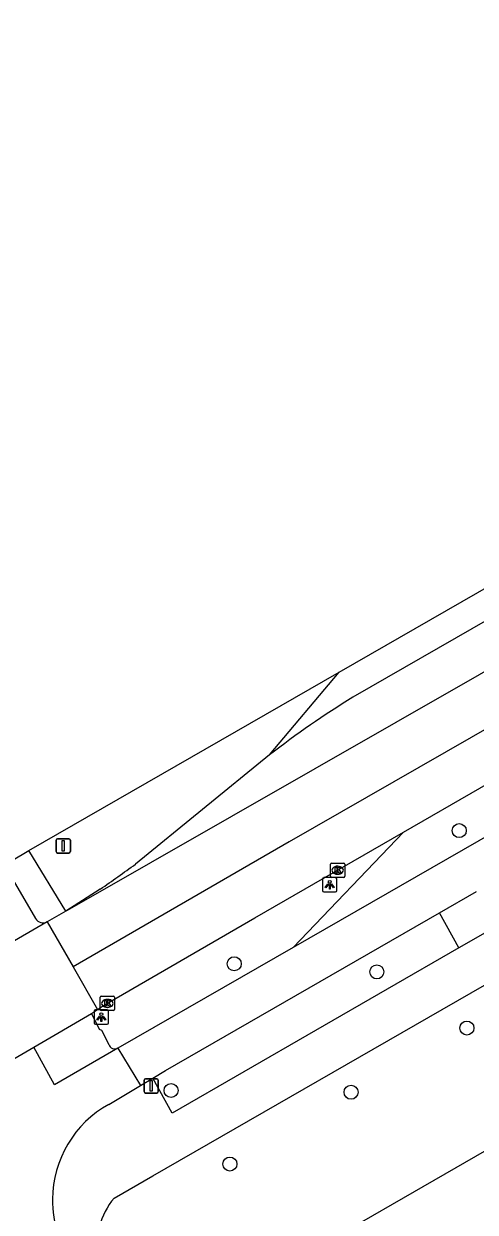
# Model space of a CAD drawing. Extents: x 158838 to 160074, y 386376 to 387776.
# Drawn here: x 159662.9 to 159694.4, y 387673.5 to 387756.5 of the extents above; entities that cross this region are included whole.
import ezdxf

# ---------------------------------------------------------------- set-up
doc = ezdxf.new("R2010")
doc.units = 0
for name, color, linetype in [('IMGEO_Berm_groen', 7, 'Continuous'), ('IMGEO_Boom', 7, 'Continuous'), ('IMGEO_Fietspad_gesloten', 7, 'Continuous'), ('IMGEO_Kolk', 7, 'Continuous'), ('IMGEO_Lichtpunt', 7, 'Continuous'), ('IMGEO_Pand', 7, 'Continuous'), ('IMGEO_Rijbaan_lokaal_gesloten', 7, 'Continuous'), ('IMGEO_Verkeersbordpaal', 7, 'Continuous'), ('IMGEO_Verkeerseiland_open', 7, 'Continuous'), ('IMGEO_Voetpad_open', 7, 'Continuous')]:
    doc.layers.add(name, color=color, linetype=linetype)

msp = doc.modelspace()

# ---------------------------------------------------------------- linework, layer by layer
at = {"layer": 'IMGEO_Berm_groen'}
for points in [[(159680.072, 387705.45), (159684.939, 387711.229)], [(159681.714, 387691.999), (159689.415, 387700.045)]]:
    msp.add_lwpolyline(points, dxfattribs=at)
at = {"layer": 'IMGEO_Boom'}
for centre in [(159693.321, 387700.158), (159677.598, 387690.859), (159687.562, 387690.288), (159693.856, 387686.369), (159673.18, 387682.005), (159685.758, 387681.882), (159677.294, 387676.866)]:
    msp.add_circle(centre, 0.489, dxfattribs=at)
at = {"layer": 'IMGEO_Fietspad_gesloten'}
for points in [[(159771.343, 387743.413), (159769.423, 387742.381), (159681.714, 387691.999)], [(159691.936, 387694.416), (159694.532, 387695.91)], [(159671.915, 387682.872), (159672.791, 387683.399), (159691.936, 387694.416)], [(159681.714, 387691.999), (159669.473, 387684.956)], [(159669.473, 387684.956), (159665.025, 387682.406), (159663.59, 387685.021)], [(159669.473, 387684.956), (159671.04, 387682.347)], [(159668.844, 387681.028), (159671.04, 387682.347)], [(159671.04, 387682.347), (159671.915, 387682.872)]]:
    msp.add_lwpolyline(points, dxfattribs=at)
for centre, radius, start, end in [((159672.456, 387674.397), 7.551, 118.57794, 179.87743), ((159672.754, 387674.25), 7.851, 178.81384, 197.11538)]:
    msp.add_arc(centre, radius, start, end, dxfattribs=at)
at = {"layer": 'IMGEO_Kolk'}
for p, q in [((159684.323, 387696.97), (159684.323, 387697.822)), ((159684.398, 387697.896), (159685.25, 387697.896)), ((159684.811, 387697.676), (159684.836, 387697.676)), ((159685.324, 387697.822), (159685.324, 387696.97)), ((159685.25, 387696.896), (159684.398, 387696.896)), ((159684.834, 387697.116), (159684.809, 387697.116)), ((159668.231, 387687.661), (159668.231, 387688.513)), ((159668.306, 387688.587), (159669.158, 387688.587)), ((159668.719, 387688.367), (159668.744, 387688.367)), ((159669.232, 387688.513), (159669.232, 387687.661)), ((159669.158, 387687.587), (159668.306, 387687.587)), ((159668.742, 387687.807), (159668.717, 387687.807))]:
    msp.add_line(p, q, dxfattribs=at)
for points in [[(159684.323, 387696.97), (159684.323, 387697.822)], [(159684.398, 387697.896), (159685.25, 387697.896)], [(159684.644, 387697.596), (159684.767, 387697.596), (159684.767, 387697.445), (159684.897, 387697.596), (159685.061, 387697.596), (159684.915, 387697.445), (159685.068, 387697.196), (159684.916, 387697.196), (159684.831, 387697.36), (159684.767, 387697.293), (159684.767, 387697.196), (159684.644, 387697.196), (159684.644, 387697.596)], [(159685.324, 387697.822), (159685.324, 387696.97)], [(159685.25, 387696.896), (159684.398, 387696.896)], [(159668.231, 387687.661), (159668.231, 387688.513)], [(159668.306, 387688.587), (159669.158, 387688.587)], [(159668.552, 387688.287), (159668.675, 387688.287), (159668.675, 387688.136), (159668.805, 387688.287), (159668.969, 387688.287), (159668.823, 387688.136), (159668.976, 387687.887), (159668.824, 387687.887), (159668.739, 387688.051), (159668.675, 387687.984), (159668.675, 387687.887), (159668.552, 387687.887), (159668.552, 387688.287)], [(159669.232, 387688.513), (159669.232, 387687.661)], [(159669.158, 387687.587), (159668.306, 387687.587)]]:
    msp.add_lwpolyline(points, dxfattribs=at)
for centre, start, end in [((159684.4, 387697.82), 91.55205, 178.44795), ((159684.4, 387697.82), 91.55205, 178.44795), ((159685.248, 387697.82), 1.55205, 88.44795), ((159685.248, 387697.82), 1.55205, 88.44795), ((159684.4, 387696.972), 181.55205, 268.44795), ((159684.4, 387696.972), 181.55205, 268.44795), ((159685.248, 387696.972), 271.55205, 358.44795), ((159685.248, 387696.972), 271.55205, 358.44795), ((159668.308, 387688.511), 91.55205, 178.44795), ((159668.308, 387688.511), 91.55205, 178.44795), ((159669.156, 387688.511), 1.55205, 88.44795), ((159669.156, 387688.511), 1.55205, 88.44795), ((159668.308, 387687.663), 181.55205, 268.44795), ((159668.308, 387687.663), 181.55205, 268.44795), ((159669.156, 387687.663), 271.55205, 358.44795), ((159669.156, 387687.663), 271.55205, 358.44795)]:
    msp.add_arc(centre, 0.0765, start, end, dxfattribs=at)
for centre, major_axis, ratio, start_param, end_param in [((159684.81, 387697.396), (-0.387, 0.002), 0.722429, 4.712389, 7.853982), ((159684.835, 387697.396), (-0.39, 0.002), 0.717154, 1.570796, 4.712389), ((159668.718, 387688.087), (-0.387, 0.002), 0.722429, 4.712389, 7.853982), ((159668.743, 387688.087), (-0.39, 0.002), 0.717154, 1.570796, 4.712389)]:
    msp.add_ellipse(centre, major_axis=major_axis, ratio=ratio, start_param=start_param, end_param=end_param, dxfattribs=at)
at = {"layer": 'IMGEO_Lichtpunt'}
for p, q in [((159683.771, 387696.779), (159683.771, 387695.972)), ((159683.771, 387696.779), (159683.771, 387695.972)), ((159684.673, 387696.874), (159683.865, 387696.874)), ((159684.673, 387696.874), (159683.865, 387696.874)), ((159684.767, 387695.972), (159684.767, 387696.779)), ((159684.767, 387695.972), (159684.767, 387696.779)), ((159683.865, 387695.878), (159684.673, 387695.878)), ((159683.865, 387695.878), (159684.673, 387695.878)), ((159667.81, 387687.54), (159667.81, 387686.733)), ((159667.81, 387687.54), (159667.81, 387686.733)), ((159668.712, 387687.635), (159667.904, 387687.635)), ((159668.712, 387687.635), (159667.904, 387687.635)), ((159668.806, 387686.733), (159668.806, 387687.54)), ((159668.806, 387686.733), (159668.806, 387687.54)), ((159667.904, 387686.639), (159668.712, 387686.639)), ((159667.904, 387686.639), (159668.712, 387686.639))]:
    msp.add_line(p, q, dxfattribs=at)
for points in [[(159684.145, 387696.443), (159684.184, 387696.415), (159683.996, 387696.153), (159683.958, 387696.18), (159684.145, 387696.443)], [(159684.357, 387696.415), (159684.395, 387696.442), (159684.582, 387696.18), (159684.543, 387696.152), (159684.357, 387696.415)], [(159684.247, 387696.395), (159684.294, 387696.395), (159684.294, 387696.073), (159684.247, 387696.073), (159684.247, 387696.395)], [(159668.184, 387687.204), (159668.223, 387687.176), (159668.035, 387686.914), (159667.997, 387686.941), (159668.184, 387687.204)], [(159668.286, 387687.156), (159668.333, 387687.156), (159668.333, 387686.834), (159668.286, 387686.834), (159668.286, 387687.156)], [(159668.396, 387687.176), (159668.434, 387687.203), (159668.621, 387686.941), (159668.582, 387686.913), (159668.396, 387687.176)]]:
    msp.add_lwpolyline(points, dxfattribs=at)
for centre in [(159684.27, 387696.577), (159668.309, 387687.338)]:
    msp.add_circle(centre, 0.0994, dxfattribs=at)
for centre, start, end in [((159683.865, 387696.779), 90, 180), ((159683.865, 387696.779), 90, 180), ((159684.673, 387696.779), 0, 90), ((159684.673, 387696.779), 0, 90), ((159683.865, 387695.972), 180, 270), ((159683.865, 387695.972), 180, 270), ((159684.673, 387695.972), 270, 0), ((159684.673, 387695.972), 270, 360), ((159667.904, 387687.54), 90, 180), ((159667.904, 387687.54), 90, 180), ((159668.712, 387687.54), 0, 90), ((159668.712, 387687.54), 0, 90), ((159667.904, 387686.733), 180, 270), ((159667.904, 387686.733), 180, 270), ((159668.712, 387686.733), 270, 0), ((159668.712, 387686.733), 270, 360)]:
    msp.add_arc(centre, 0.0946, start, end, dxfattribs=at)
at = {"layer": 'IMGEO_Pand'}
msp.add_lwpolyline([(159685.021, 387654.417), (159681.116, 387664.221), (159683.825, 387665.781), (159681.45, 387669.905), (159707.503, 387684.908)], dxfattribs=at)
at = {"layer": 'IMGEO_Rijbaan_lokaal_gesloten'}
for points in [[(159684.939, 387711.229), (159752.444, 387750), (159761.302, 387755.037), (159761.369, 387755.075), (159763.86, 387756.496), (159763.929, 387756.535)], [(159764.893, 387754.836), (159764.834, 387754.801), (159762.51, 387753.447), (159746.59, 387744.328), (159737.702, 387739.235), (159724.828, 387731.859), (159701.497, 387718.446), (159695.457, 387714.977), (159685.884, 387709.48)], [(159769.438, 387753.779), (159665.927, 387694.584), (159665.837, 387694.539)], [(159771.178, 387750.733), (159738.05, 387731.829), (159681.428, 387699.367), (159666.334, 387690.642)], [(159689.415, 387700.045), (159705.431, 387709.284), (159731.321, 387724.137), (159757.282, 387738.988), (159769.064, 387745.651), (159769.841, 387746.051), (159770.203, 387746.146)], [(159663.253, 387698.774), (159684.939, 387711.229)], [(159680.072, 387705.45), (159670.703, 387697.821)], [(159668.052, 387687.662), (159668.472, 387687.938), (159679.042, 387694.062), (159689.415, 387700.045)], [(159662.02, 387698.061), (159663.253, 387698.774)], [(159668.236, 387696.071), (159665.837, 387694.539)], [(159665.837, 387694.539), (159664.525, 387693.782)], [(159664.525, 387693.782), (159660.226, 387691.307)], [(159664.525, 387693.782), (159666.334, 387690.642)], [(159666.334, 387690.642), (159668.052, 387687.662)], [(159663.59, 387685.021), (159667.631, 387687.386)], [(159667.631, 387687.386), (159668.052, 387687.662)], [(159660.667, 387683.33), (159663.59, 387685.021)]]:
    msp.add_lwpolyline(points, dxfattribs=at)
for centre, radius, start, end in [((159718.902, 387655.655), 63.145, 121.52681, 127.94752), ((159565.648, 387843.305), 179.449, 304.86763, 305.83338)]:
    msp.add_arc(centre, radius, start, end, dxfattribs=at)
at = {"layer": 'IMGEO_Verkeersbordpaal'}
for p, q in [((159665.153, 387698.692), (159665.153, 387699.492)), ((159665.153, 387699.492), (159665.153, 387698.692)), ((159665.253, 387699.592), (159666.043, 387699.592)), ((159666.043, 387699.592), (159665.253, 387699.592)), ((159666.143, 387699.492), (159666.143, 387698.692)), ((159666.143, 387698.692), (159666.143, 387699.492)), ((159666.043, 387698.592), (159665.253, 387698.592)), ((159665.253, 387698.592), (159666.043, 387698.592)), ((159671.292, 387681.925), (159671.292, 387682.725)), ((159671.292, 387682.725), (159671.292, 387681.925)), ((159671.392, 387682.825), (159672.182, 387682.825)), ((159672.182, 387682.825), (159671.392, 387682.825)), ((159672.282, 387682.725), (159672.282, 387681.925)), ((159672.282, 387681.925), (159672.282, 387682.725)), ((159672.182, 387681.825), (159671.392, 387681.825)), ((159671.392, 387681.825), (159672.182, 387681.825))]:
    msp.add_line(p, q, dxfattribs=at)
for points in [[(159665.573, 387699.467), (159665.723, 387699.467), (159665.723, 387698.717), (159665.573, 387698.717), (159665.573, 387699.467)], [(159671.712, 387682.7), (159671.862, 387682.7), (159671.862, 387681.95), (159671.712, 387681.95), (159671.712, 387682.7)]]:
    msp.add_lwpolyline(points, dxfattribs=at)
for centre, start, end in [((159665.253, 387699.492), 90, 180), ((159665.253, 387699.492), 90, 180), ((159666.043, 387699.492), 0, 90), ((159666.043, 387699.492), 360, 90), ((159665.253, 387698.692), 180, 270), ((159665.253, 387698.692), 180, 270), ((159666.043, 387698.692), 270, 0), ((159666.043, 387698.692), 270, 0), ((159671.392, 387682.725), 90, 180), ((159671.392, 387682.725), 90, 180), ((159672.182, 387682.725), 0, 90), ((159672.182, 387682.725), 360, 90), ((159671.392, 387681.925), 180, 270), ((159671.392, 387681.925), 180, 270), ((159672.182, 387681.925), 270, 0), ((159672.182, 387681.925), 270, 0)]:
    msp.add_arc(centre, 0.1, start, end, dxfattribs=at)
at = {"layer": 'IMGEO_Verkeerseiland_open'}
msp.add_lwpolyline([(159665.837, 387694.539), (159663.253, 387698.774)], dxfattribs=at)
at = {"layer": 'IMGEO_Voetpad_open'}
for points in [[(159661.818, 387697.267), (159663.711, 387694.016)], [(159693.302, 387691.963), (159691.936, 387694.416)], [(159695.944, 387693.482), (159693.302, 387691.963)], [(159693.302, 387691.963), (159673.248, 387680.43), (159671.915, 387682.872)], [(159669.195, 387674.487), (159671.901, 387676.033), (159695.085, 387689.36)], [(159667.631, 387687.386), (159668.163, 387686.291), (159668.31, 387686.22), (159668.825, 387685.213)]]:
    msp.add_lwpolyline(points, dxfattribs=at)
for centre, radius, start, end in [((159664.242, 387694.33), 0.617, 210.5899, 297.33346), ((159669.274, 387685.401), 0.487, 202.68951, 294.04345), ((159673.589, 387670.951), 5.64, 141.17693, 186.9968)]:
    msp.add_arc(centre, radius, start, end, dxfattribs=at)

doc.saveas('drawing.dxf')
